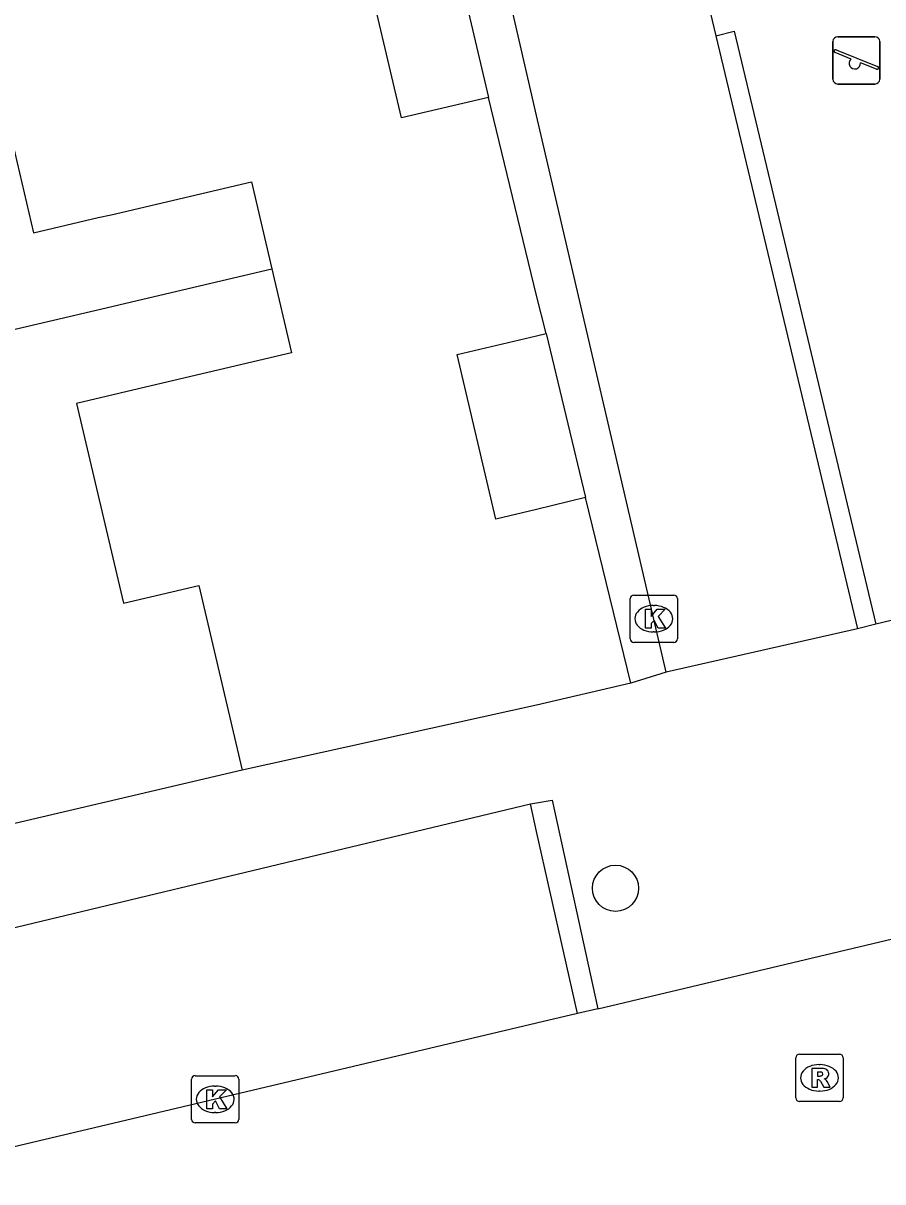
# Model space of a CAD drawing. Extents: x 158038 to 159242, y 380133 to 381214.
# Drawn here: x 158989.13 to 159007.33, y 380870 to 380894.53 of the extents above; entities that cross this region are included whole.
import ezdxf

# ---------------------------------------------------------------- set-up
doc = ezdxf.new("R2010")
doc.units = 0
for name, color, linetype in [('IMGEO_Boom', 7, 'Continuous'), ('IMGEO_Kolk', 7, 'Continuous'), ('IMGEO_Muur', 7, 'Continuous'), ('IMGEO_Pand', 7, 'Continuous'), ('IMGEO_Rijbaan_lokaal_open', 7, 'Continuous'), ('IMGEO_Rioolput', 7, 'Continuous'), ('IMGEO_Speelvoorziening', 7, 'Continuous'), ('IMGEO_Voetpad_open', 7, 'Continuous')]:
    doc.layers.add(name, color=color, linetype=linetype)

msp = doc.modelspace()

# ---------------------------------------------------------------- linework, layer by layer
at = {"layer": 'IMGEO_Boom'}
msp.add_circle((159001.67, 380876.217), 0.489, dxfattribs=at)
at = {"layer": 'IMGEO_Kolk'}
for p, q in [((159002.056, 380882.423), (159002.908, 380882.423)), ((159001.981, 380881.497), (159001.981, 380882.349)), ((159002.469, 380882.203), (159002.494, 380882.203)), ((159002.982, 380882.349), (159002.982, 380881.497)), ((159002.908, 380881.423), (159002.056, 380881.423)), ((159002.492, 380881.643), (159002.467, 380881.643)), ((158992.694, 380871.324), (158992.694, 380872.176)), ((158992.769, 380872.25), (158993.621, 380872.25)), ((158993.695, 380872.176), (158993.695, 380871.324)), ((158993.182, 380872.03), (158993.207, 380872.03)), ((158993.205, 380871.47), (158993.18, 380871.47)), ((158993.621, 380871.25), (158992.769, 380871.25))]:
    msp.add_line(p, q, dxfattribs=at)
for points in [[(159002.056, 380882.423), (159002.908, 380882.423)], [(159001.981, 380881.497), (159001.981, 380882.349)], [(159002.982, 380882.349), (159002.982, 380881.497)], [(159002.302, 380882.123), (159002.425, 380882.123), (159002.425, 380881.972), (159002.555, 380882.123), (159002.719, 380882.123), (159002.573, 380881.972), (159002.726, 380881.723), (159002.574, 380881.723), (159002.489, 380881.887), (159002.425, 380881.82), (159002.425, 380881.723), (159002.302, 380881.723), (159002.302, 380882.123)], [(159002.908, 380881.423), (159002.056, 380881.423)], [(158992.694, 380871.324), (158992.694, 380872.176)], [(158992.769, 380872.25), (158993.621, 380872.25)], [(158993.695, 380872.176), (158993.695, 380871.324)], [(158993.015, 380871.95), (158993.138, 380871.95), (158993.138, 380871.799), (158993.268, 380871.95), (158993.432, 380871.95), (158993.286, 380871.799), (158993.439, 380871.55), (158993.287, 380871.55), (158993.202, 380871.714), (158993.138, 380871.647), (158993.138, 380871.55), (158993.015, 380871.55), (158993.015, 380871.95)], [(158993.621, 380871.25), (158992.769, 380871.25)]]:
    msp.add_lwpolyline(points, dxfattribs=at)
for centre, start, end in [((159002.058, 380882.347), 91.552, 178.448), ((159002.058, 380882.347), 91.552, 178.448), ((159002.906, 380882.347), 1.552, 88.448), ((159002.906, 380882.347), 1.552, 88.448), ((159002.058, 380881.499), 181.552, 268.448), ((159002.058, 380881.499), 181.552, 268.448), ((159002.906, 380881.499), 271.552, 358.448), ((159002.906, 380881.499), 271.552, 358.448), ((158992.771, 380872.174), 91.552, 178.448), ((158992.771, 380872.174), 91.552, 178.448), ((158993.619, 380872.174), 1.552, 88.448), ((158993.619, 380872.174), 1.552, 88.448), ((158992.771, 380871.326), 181.552, 268.448), ((158992.771, 380871.326), 181.552, 268.448), ((158993.619, 380871.326), 271.552, 358.448), ((158993.619, 380871.326), 271.552, 358.448)]:
    msp.add_arc(centre, 0.0765, start, end, dxfattribs=at)
for centre, major_axis, ratio, start_param, end_param in [((159002.468, 380881.923), (-0.387, 0.002), 0.722429, 4.712389, 7.853982), ((159002.493, 380881.923), (-0.39, 0.002), 0.717154, 1.570796, 4.712389), ((158993.181, 380871.75), (-0.387, 0.002), 0.722429, 4.712389, 7.853982), ((158993.206, 380871.75), (-0.39, 0.002), 0.717154, 1.570796, 4.712389)]:
    msp.add_ellipse(centre, major_axis=major_axis, ratio=ratio, start_param=start_param, end_param=end_param, dxfattribs=at)
at = {"layer": 'IMGEO_Muur'}
for points in [[(159003.793, 380894.266), (159004.185, 380894.36), (159007.183, 380881.806)], [(159003.793, 380894.266), (159006.792, 380881.712)], [(159007.183, 380881.806), (159006.792, 380881.712)], [(158999.869, 380878.004), (159000, 380878.026), (159000.326, 380878.08), (159001.298, 380873.666)], [(159000.866, 380873.564), (159000, 380877.42), (158999.869, 380878.004)], [(159001.298, 380873.666), (159000.866, 380873.564)]]:
    msp.add_lwpolyline(points, dxfattribs=at)
at = {"layer": 'IMGEO_Pand'}
for points in [[(158998.17, 380896.415), (158998.979, 380892.955)], [(158998.979, 380892.955), (158997.136, 380892.524), (158996.328, 380895.981)], [(158988.403, 380894.117), (158989.347, 380890.092), (158990.719, 380890.414), (158990.989, 380890.477), (158993.96, 380891.174), (158994.393, 380889.331)], [(158981.086, 380886.21), (158990.884, 380888.508), (158991.421, 380888.634), (158994.393, 380889.331)], [(158994.393, 380889.331), (158994.811, 380887.55), (158991.839, 380886.853), (158990.261, 380886.483), (158991.252, 380882.256), (158992.845, 380882.63), (158993.764, 380878.718)], [(159001.038, 380884.488), (159000, 380884.235), (158999.135, 380884.033), (158998.32, 380887.52), (159000, 380887.913), (159000.201, 380887.96)], [(159000.201, 380887.96), (159001.038, 380884.488)], [(158993.764, 380878.718), (158987.679, 380877.29)]]:
    msp.add_lwpolyline(points, dxfattribs=at)
at = {"layer": 'IMGEO_Rijbaan_lokaal_open'}
for points in [[(159002.745, 380880.789), (159000, 380892.576), (158996.56, 380907.514)], [(159002.601, 380899.259), (159003.793, 380894.266)], [(159006.792, 380881.712), (159002.745, 380880.789)], [(159001.298, 380873.666), (159012.941, 380876.428)], [(159000.866, 380873.564), (159000, 380873.359), (158980.884, 380868.836)]]:
    msp.add_lwpolyline(points, dxfattribs=at)
at = {"layer": 'IMGEO_Rioolput'}
for p, q in [((159005.488, 380871.778), (159005.488, 380872.63)), ((159005.563, 380872.704), (159006.415, 380872.704)), ((159006.489, 380872.63), (159006.489, 380871.778)), ((159005.976, 380872.484), (159006.001, 380872.484)), ((159005.999, 380871.924), (159005.974, 380871.924)), ((159006.415, 380871.704), (159005.563, 380871.704))]:
    msp.add_line(p, q, dxfattribs=at)
for points in [[(159005.488, 380871.778), (159005.488, 380872.63)], [(159005.563, 380872.704), (159006.415, 380872.704)], [(159006.489, 380872.63), (159006.489, 380871.778)], [(159006.077, 380872.402), (159005.825, 380872.404), (159005.825, 380872.004)], [(159005.825, 380872.004), (159005.949, 380872.004), (159005.949, 380872.166), (159005.96, 380872.166)], [(159006.003, 380872.323), (159005.949, 380872.323), (159005.949, 380872.242)], [(159005.949, 380872.242), (159006.001, 380872.242)], [(159006.007, 380872.137), (159006.078, 380872.004), (159006.218, 380872.004), (159006.153, 380872.13)], [(159006.415, 380871.704), (159005.563, 380871.704)]]:
    msp.add_lwpolyline(points, dxfattribs=at)
for centre, radius, start, end in [((159005.565, 380872.628), 0.0765, 91.552, 178.448), ((159005.565, 380872.628), 0.0765, 91.552, 178.448), ((159006.413, 380872.628), 0.0765, 1.552, 88.448), ((159006.413, 380872.628), 0.0765, 1.552, 88.448), ((159006.076, 380872.292), 0.109, 350.3612, 89.416), ((159005.959, 380872.113), 0.0533, 26.0293, 88.6989), ((159005.985, 380872.431), 0.19, 274.7715, 282.9687), ((159006.009, 380872.227), 0.0964, 77.0061, 93.1865), ((159006.023, 380872.284), 0.0378, 276.6634, 79.6772), ((159006.074, 380872.292), 0.112, 277.5842, 350.9817), ((159006.058, 380872.077), 0.108, 29.5134, 73.7905), ((159005.565, 380871.78), 0.0765, 181.552, 268.448), ((159005.565, 380871.78), 0.0765, 181.552, 268.448), ((159006.413, 380871.78), 0.0765, 271.552, 358.448), ((159006.413, 380871.78), 0.0765, 271.552, 358.448)]:
    msp.add_arc(centre, radius, start, end, dxfattribs=at)
for centre, major_axis, ratio, start_param, end_param in [((159005.975, 380872.204), (-0.387, 0.002), 0.722429, 4.712389, 7.853982), ((159006, 380872.204), (-0.39, 0.002), 0.717154, 1.570796, 4.712389)]:
    msp.add_ellipse(centre, major_axis=major_axis, ratio=ratio, start_param=start_param, end_param=end_param, dxfattribs=at)
at = {"layer": 'IMGEO_Speelvoorziening'}
for p, q in [((159006.374, 380894.243), (159007.164, 380894.243)), ((159007.164, 380894.243), (159006.374, 380894.243)), ((159006.274, 380893.343), (159006.274, 380894.143)), ((159006.274, 380894.143), (159006.274, 380893.343)), ((159006.343, 380893.968), (159007.219, 380893.615)), ((159007.264, 380894.143), (159007.264, 380893.343)), ((159007.264, 380893.343), (159007.264, 380894.143)), ((159006.657, 380893.771), (159006.318, 380893.908)), ((159007.195, 380893.555), (159006.855, 380893.692)), ((159007.164, 380893.243), (159006.374, 380893.243)), ((159006.374, 380893.243), (159007.164, 380893.243))]:
    msp.add_line(p, q, dxfattribs=at)
for centre, radius, start, end in [((159006.374, 380894.143), 0.1, 90, 180), ((159006.374, 380894.143), 0.1, 90, 180), ((159007.164, 380894.143), 0.1, 0, 90), ((159007.164, 380894.143), 0.1, 360, 90), ((159006.331, 380893.938), 0.0327, 68.078, 248.078), ((159006.736, 380893.681), 0.12, 130.9928, 5.1632), ((159007.207, 380893.585), 0.0327, 248.078, 68.078), ((159006.374, 380893.343), 0.1, 180, 270), ((159006.374, 380893.343), 0.1, 180, 270), ((159007.164, 380893.343), 0.1, 270, 0), ((159007.164, 380893.343), 0.1, 270, 0)]:
    msp.add_arc(centre, radius, start, end, dxfattribs=at)
at = {"layer": 'IMGEO_Voetpad_open'}
for points in [[(159000.201, 380887.96), (159000, 380888.766), (158998.979, 380892.955)], [(159001.998, 380880.557), (159001.038, 380884.488)], [(159009.417, 380882.343), (159007.183, 380881.806)], [(159002.745, 380880.789), (159001.998, 380880.557)], [(159001.998, 380880.557), (159000, 380880.091), (158993.764, 380878.718)], [(158979.85, 380873.208), (158999.869, 380878.004)]]:
    msp.add_lwpolyline(points, dxfattribs=at)

doc.saveas('drawing.dxf')
